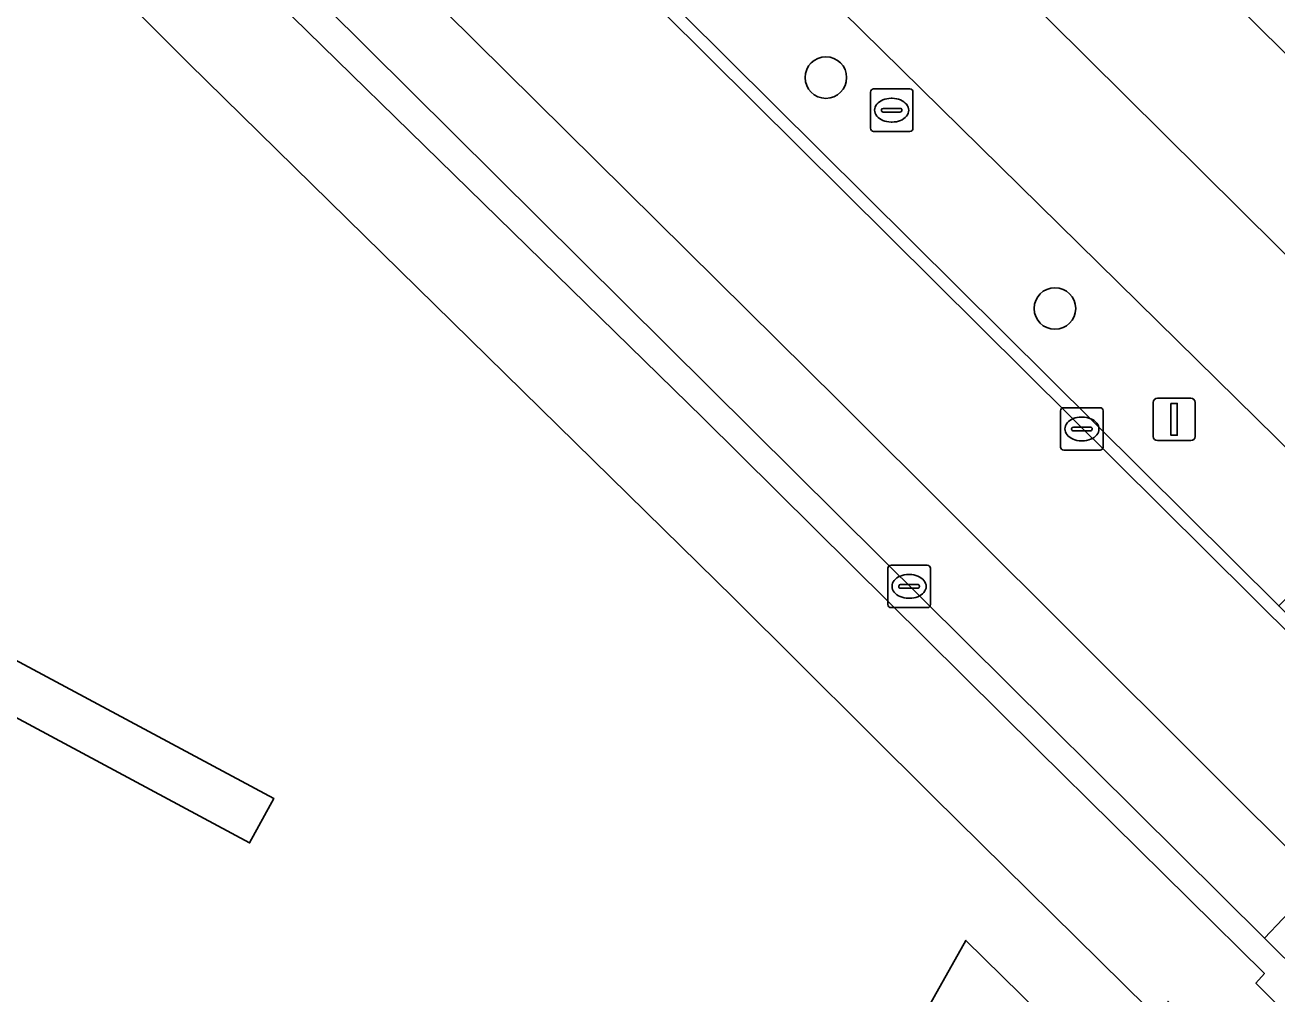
# Model space of a CAD drawing. Extents: x 159489 to 160304, y 383825 to 384531.
# Drawn here: x 160082.47 to 160111.93, y 384082.79 to 384105.61 of the extents above; entities that cross this region are included whole.
import ezdxf

# ---------------------------------------------------------------- set-up
doc = ezdxf.new("R2010")
doc.units = 0
for name, color, linetype in [('IMGEO_Berm_groen', 7, 'Continuous'), ('IMGEO_Berm_open', 7, 'Continuous'), ('IMGEO_Boom', 7, 'Continuous'), ('IMGEO_Groenvoorziening', 7, 'Continuous'), ('IMGEO_Kolk', 7, 'Continuous'), ('IMGEO_Lichtmast', 7, 'Continuous'), ('IMGEO_Muur', 7, 'Continuous'), ('IMGEO_OVBaan_gesloten', 7, 'Continuous'), ('IMGEO_Parkeervlak_gesloten', 7, 'Continuous'), ('IMGEO_Rijbaan_lokaal_gesloten', 7, 'Continuous'), ('IMGEO_Rioolput', 7, 'Continuous'), ('IMGEO_Voetpad_open', 7, 'Continuous')]:
    doc.layers.add(name, color=color, linetype=linetype)

msp = doc.modelspace()

# ---------------------------------------------------------------- linework, layer by layer
at = {"layer": 'IMGEO_Berm_groen'}
msp.add_lwpolyline([(160103.171, 384113.83), (160122.2, 384094.958), (160122.466, 384095.227), (160124.176, 384096.867), (160104.378, 384116.447), (160089.551, 384131.422), (160085.974, 384135.143), (160082.602, 384138.728), (160077.959, 384143.62)], dxfattribs=at)
msp.add_lwpolyline([(160075.482, 384129.271), (160073.24, 384131.352), (160069.289, 384135.267), (160071.753, 384132.42), (160075.096, 384128.763), (160078.477, 384125.203), (160111.975, 384091.934), (160113.2, 384093.18), (160113.693, 384092.751), (160114.104, 384092.361), (160114.08, 384092.315), (160112.85, 384091.065), (160115.511, 384088.422), (160117.476, 384090.421), (160101.702, 384105.934)], close=True, dxfattribs=at)
at = {"layer": 'IMGEO_Berm_open'}
for points in [[(160046.275, 384160.409), (160051.82, 384153.954), (160057.461, 384147.627), (160074.885, 384128.567), (160078.271, 384125.002), (160115.618, 384087.91), (160117.812, 384090.09), (160117.476, 384090.421), (160115.511, 384088.422), (160112.85, 384091.065), (160111.975, 384091.934), (160078.477, 384125.203), (160075.096, 384128.763), (160071.753, 384132.42), (160069.289, 384135.267)], [(160046.517, 384150.648), (160054.207, 384142.185), (160055.782, 384140.455), (160072.896, 384121.647), (160088.084, 384106.48), (160098.421, 384096.361), (160106.297, 384088.548), (160111.638, 384083.273), (160111.436, 384083.052), (160112.839, 384081.636), (160113.063, 384081.858), (160119.015, 384075.945), (160125.243, 384069.785)], [(160160.211, 384038.351), (160148.7, 384048.256), (160136.661, 384059.522), (160129.672, 384066.259), (160122.13, 384073.698), (160114.401, 384081.37), (160111.64, 384084.111), (160074.445, 384121.027), (160071.597, 384124.056), (160053.139, 384144.319), (160050.422, 384147.302), (160047.929, 384150.042)]]:
    msp.add_lwpolyline(points, dxfattribs=at)
at = {"layer": 'IMGEO_Boom'}
for centre in [(160101.316, 384104.373), (160106.707, 384098.935)]:
    msp.add_circle(centre, 0.489, dxfattribs=at)
at = {"layer": 'IMGEO_Groenvoorziening'}
for points in [[(160091.955, 384061.342), (160097.409, 384071.148), (160098.193, 384072.558), (160102.307, 384079.952), (160104.612, 384084.054), (160108.048, 384080.676), (160109.354, 384082.004), (160108.884, 384082.468), (160103.841, 384087.441), (160099.143, 384092.122), (160086.321, 384104.707), (160071.087, 384119.92)], [(160108.048, 384080.676), (160104.612, 384084.054), (160102.307, 384079.952)]]:
    msp.add_lwpolyline(points, dxfattribs=at)
msp.add_lwpolyline([(160048.541, 384107.419), (160049.091, 384108.443), (160088.325, 384087.396), (160087.753, 384086.353)], close=True, dxfattribs=at)
at = {"layer": 'IMGEO_Kolk'}
for p, q in [((160106.841, 384095.673), (160106.841, 384096.525)), ((160106.916, 384096.599), (160107.768, 384096.599)), ((160107.329, 384096.379), (160107.354, 384096.379)), ((160107.842, 384096.525), (160107.842, 384095.673)), ((160107.1, 384096.093), (160107.1, 384096.105)), ((160107.143, 384096.142), (160107.541, 384096.142)), ((160107.584, 384096.105), (160107.584, 384096.093)), ((160107.538, 384096.056), (160107.14, 384096.056)), ((160107.352, 384095.819), (160107.327, 384095.819)), ((160107.768, 384095.599), (160106.916, 384095.599)), ((160102.849, 384092.892), (160103.701, 384092.892)), ((160102.774, 384091.966), (160102.774, 384092.818)), ((160103.262, 384092.672), (160103.287, 384092.672)), ((160103.775, 384092.818), (160103.775, 384091.966)), ((160103.033, 384092.386), (160103.033, 384092.398)), ((160103.471, 384092.349), (160103.073, 384092.349)), ((160103.076, 384092.435), (160103.474, 384092.435)), ((160103.517, 384092.398), (160103.517, 384092.386)), ((160103.285, 384092.112), (160103.26, 384092.112)), ((160103.701, 384091.892), (160102.849, 384091.892))]:
    msp.add_line(p, q, dxfattribs=at)
for points in [[(160106.841, 384095.673), (160106.841, 384096.525)], [(160106.916, 384096.599), (160107.768, 384096.599)], [(160107.842, 384096.525), (160107.842, 384095.673)], [(160107.768, 384095.599), (160106.916, 384095.599)], [(160102.849, 384092.892), (160103.701, 384092.892)], [(160102.774, 384091.966), (160102.774, 384092.818)], [(160103.775, 384092.818), (160103.775, 384091.966)], [(160103.701, 384091.892), (160102.849, 384091.892)]]:
    msp.add_lwpolyline(points, dxfattribs=at)
for centre, radius, start, end in [((160106.918, 384096.523), 0.0765, 91.552, 178.448), ((160106.918, 384096.523), 0.0765, 91.552, 178.448), ((160107.766, 384096.523), 0.0765, 1.552, 88.448), ((160107.766, 384096.523), 0.0765, 1.552, 88.448), ((160107.14, 384096.102), 0.0403, 85.8775, 175.7526), ((160107.137, 384096.092), 0.0366, 178.938, 274.7102), ((160107.541, 384096.099), 0.043, 264.8664, 352.4533), ((160107.545, 384096.104), 0.0386, 1.7309, 96.639), ((160106.918, 384095.675), 0.0765, 181.552, 268.448), ((160106.918, 384095.675), 0.0765, 181.552, 268.448), ((160107.766, 384095.675), 0.0765, 271.552, 358.448), ((160107.766, 384095.675), 0.0765, 271.552, 358.448), ((160102.851, 384092.816), 0.0765, 91.552, 178.448), ((160102.851, 384092.816), 0.0765, 91.552, 178.448), ((160103.699, 384092.816), 0.0765, 1.552, 88.448), ((160103.699, 384092.816), 0.0765, 1.552, 88.448), ((160103.073, 384092.395), 0.0403, 85.8775, 175.7526), ((160103.07, 384092.385), 0.0366, 178.938, 274.7102), ((160103.474, 384092.392), 0.043, 264.8664, 352.4533), ((160103.478, 384092.397), 0.0386, 1.7309, 96.639), ((160102.851, 384091.968), 0.0765, 181.552, 268.448), ((160102.851, 384091.968), 0.0765, 181.552, 268.448), ((160103.699, 384091.968), 0.0765, 271.552, 358.448), ((160103.699, 384091.968), 0.0765, 271.552, 358.448)]:
    msp.add_arc(centre, radius, start, end, dxfattribs=at)
for centre, major_axis, ratio, start_param, end_param in [((160107.328, 384096.099), (-0.387, 0.002), 0.722429, 4.712389, 7.853982), ((160107.353, 384096.099), (-0.39, 0.002), 0.717154, 1.570796, 4.712389), ((160103.261, 384092.392), (-0.387, 0.002), 0.722429, 4.712389, 7.853982), ((160103.286, 384092.392), (-0.39, 0.002), 0.717154, 1.570796, 4.712389)]:
    msp.add_ellipse(centre, major_axis=major_axis, ratio=ratio, start_param=start_param, end_param=end_param, dxfattribs=at)
at = {"layer": 'IMGEO_Lichtmast'}
for p, q in [((160109.017, 384095.924), (160109.017, 384096.724)), ((160109.017, 384096.724), (160109.017, 384095.924)), ((160109.117, 384096.824), (160109.907, 384096.824)), ((160109.907, 384096.824), (160109.117, 384096.824)), ((160110.007, 384096.724), (160110.007, 384095.924)), ((160110.007, 384095.924), (160110.007, 384096.724)), ((160109.907, 384095.824), (160109.117, 384095.824)), ((160109.117, 384095.824), (160109.907, 384095.824))]:
    msp.add_line(p, q, dxfattribs=at)
msp.add_lwpolyline([(160109.437, 384096.699), (160109.587, 384096.699), (160109.587, 384095.949), (160109.437, 384095.949), (160109.437, 384096.699)], dxfattribs=at)
for centre, start, end in [((160109.117, 384096.724), 90, 180), ((160109.117, 384096.724), 90, 180), ((160109.907, 384096.724), 0, 90), ((160109.907, 384096.724), 360, 90), ((160109.117, 384095.924), 180, 270), ((160109.117, 384095.924), 180, 270), ((160109.907, 384095.924), 270, 0), ((160109.907, 384095.924), 270, 0)]:
    msp.add_arc(centre, 0.1, start, end, dxfattribs=at)
at = {"layer": 'IMGEO_Muur'}
msp.add_lwpolyline([(160049.091, 384108.443), (160048.541, 384107.419), (160087.753, 384086.353), (160088.325, 384087.396)], close=True, dxfattribs=at)
at = {"layer": 'IMGEO_OVBaan_gesloten'}
for points in [[(160045.359, 384165.221), (160045.566, 384164.913), (160052.487, 384154.625), (160053.25, 384153.565), (160057.705, 384147.961), (160069.289, 384135.267), (160073.24, 384131.352), (160075.482, 384129.271), (160101.702, 384105.934), (160117.476, 384090.421), (160117.812, 384090.09), (160120.074, 384092.332), (160104.77, 384107.525)], [(160052.164, 384164.796), (160052.381, 384164.612), (160062.197, 384155.705), (160068.22, 384149.458), (160072.333, 384144.888), (160083.806, 384131.37), (160091.193, 384122.372), (160091.506, 384122.248), (160097.249, 384115.483), (160104.77, 384107.525), (160120.074, 384092.332), (160122.462, 384094.698), (160122.2, 384094.958), (160103.171, 384113.83)]]:
    msp.add_lwpolyline(points, dxfattribs=at)
at = {"layer": 'IMGEO_Parkeervlak_gesloten'}
msp.add_lwpolyline([(160053.139, 384144.319), (160071.597, 384124.056), (160074.445, 384121.027), (160111.64, 384084.111), (160112.932, 384085.476), (160101.596, 384096.784), (160091.643, 384106.646), (160078.977, 384119.237), (160062.635, 384136.707), (160054.645, 384145.607)], close=True, dxfattribs=at)
at = {"layer": 'IMGEO_Rijbaan_lokaal_gesloten'}
for points in [[(160162.524, 384043.624), (160158.264, 384047.279), (160148.836, 384055.647), (160142.019, 384061.981), (160133.504, 384070.172), (160118.31, 384085.245), (160115.618, 384087.91), (160078.271, 384125.002), (160074.885, 384128.567), (160057.461, 384147.627), (160051.82, 384153.954), (160046.275, 384160.409)], [(160047.929, 384150.042), (160050.422, 384147.302), (160053.139, 384144.319), (160054.645, 384145.607), (160062.635, 384136.707), (160078.977, 384119.237), (160091.643, 384106.646), (160101.596, 384096.784), (160112.932, 384085.476), (160111.64, 384084.111), (160114.401, 384081.37), (160115.734, 384082.713), (160127.239, 384071.366), (160143.557, 384055.711), (160163.904, 384037.948), (160162.724, 384036.427)]]:
    msp.add_lwpolyline(points, dxfattribs=at)
at = {"layer": 'IMGEO_Rioolput'}
for p, q in [((160102.364, 384103.179), (160102.364, 384104.031)), ((160102.439, 384104.105), (160103.291, 384104.105)), ((160103.365, 384104.031), (160103.365, 384103.179)), ((160102.852, 384103.885), (160102.877, 384103.885)), ((160102.623, 384103.599), (160102.623, 384103.611)), ((160103.061, 384103.562), (160102.663, 384103.562)), ((160102.666, 384103.648), (160103.064, 384103.648)), ((160103.107, 384103.611), (160103.107, 384103.599)), ((160102.875, 384103.325), (160102.85, 384103.325)), ((160103.291, 384103.105), (160102.439, 384103.105))]:
    msp.add_line(p, q, dxfattribs=at)
for points in [[(160102.364, 384103.179), (160102.364, 384104.031)], [(160102.439, 384104.105), (160103.291, 384104.105)], [(160103.365, 384104.031), (160103.365, 384103.179)], [(160103.291, 384103.105), (160102.439, 384103.105)]]:
    msp.add_lwpolyline(points, dxfattribs=at)
for centre, radius, start, end in [((160102.441, 384104.029), 0.0765, 91.552, 178.448), ((160102.441, 384104.029), 0.0765, 91.552, 178.448), ((160103.289, 384104.029), 0.0765, 1.552, 88.448), ((160103.289, 384104.029), 0.0765, 1.552, 88.448), ((160102.663, 384103.608), 0.0403, 85.8775, 175.7526), ((160102.66, 384103.598), 0.0366, 178.938, 274.7102), ((160103.064, 384103.605), 0.043, 264.8664, 352.4533), ((160103.068, 384103.61), 0.0386, 1.7309, 96.639), ((160102.441, 384103.181), 0.0765, 181.552, 268.448), ((160102.441, 384103.181), 0.0765, 181.552, 268.448), ((160103.289, 384103.181), 0.0765, 271.552, 358.448), ((160103.289, 384103.181), 0.0765, 271.552, 358.448)]:
    msp.add_arc(centre, radius, start, end, dxfattribs=at)
for centre, major_axis, ratio, start_param, end_param in [((160102.851, 384103.605), (-0.387, 0.002), 0.722429, 4.712389, 7.853982), ((160102.876, 384103.605), (-0.39, 0.002), 0.717154, 1.570796, 4.712389)]:
    msp.add_ellipse(centre, major_axis=major_axis, ratio=ratio, start_param=start_param, end_param=end_param, dxfattribs=at)
at = {"layer": 'IMGEO_Voetpad_open'}
msp.add_lwpolyline([(160045.909, 384147.6), (160052.358, 384140.503), (160053.933, 384138.772), (160071.087, 384119.92), (160086.321, 384104.707), (160099.143, 384092.122), (160103.841, 384087.441), (160108.884, 384082.468), (160108.969, 384082.542), (160109.129, 384082.372), (160109.369, 384082.62), (160111.595, 384080.405), (160112.655, 384081.454), (160112.839, 384081.636), (160111.436, 384083.052), (160111.638, 384083.273), (160106.297, 384088.548), (160098.421, 384096.361), (160088.084, 384106.48)], dxfattribs=at)

doc.saveas('drawing.dxf')
